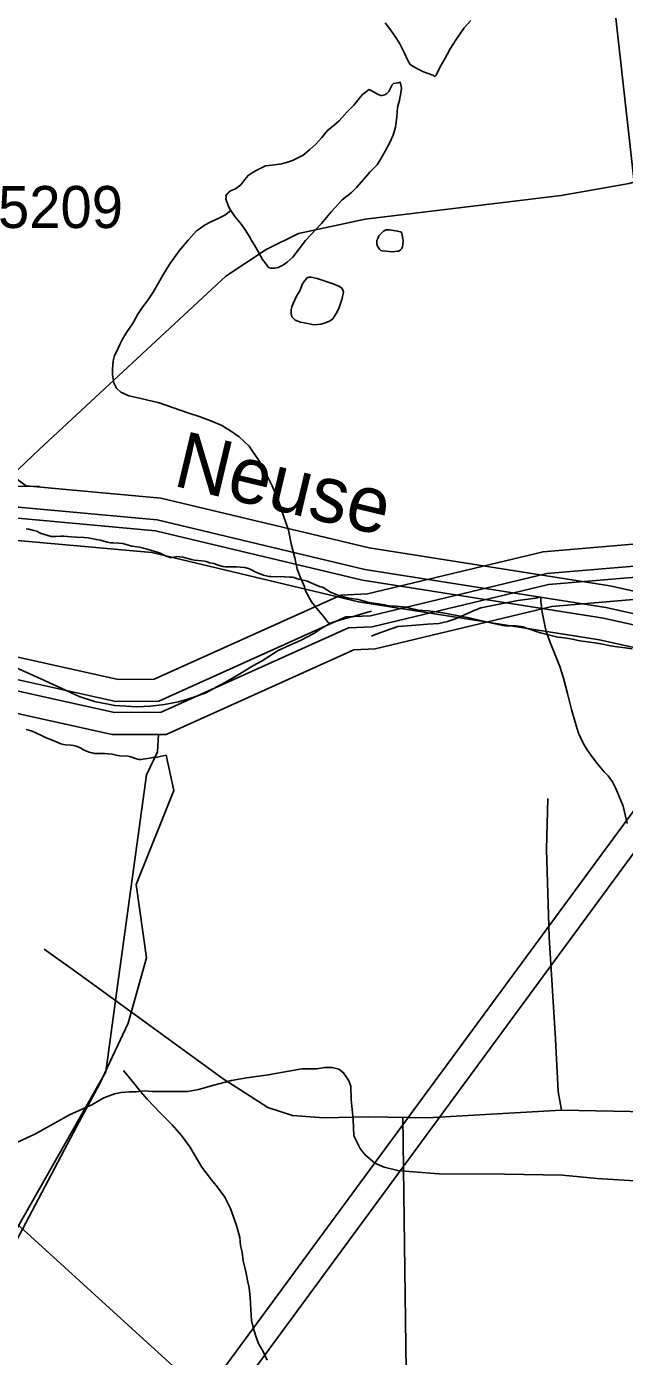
# Model space of a CAD drawing. Extents: x 2169602 to 2449496, y 721995 to 810662.
# Drawn here: x 2387685 to 2389464, y 781870 to 785825 of the extents above; entities that cross this region are included whole.
import ezdxf

# ---------------------------------------------------------------- set-up
doc = ezdxf.new("R2010")
doc.units = 0
doc.layers.add('Default', color=7, linetype='Continuous')

msp = doc.modelspace()

# ---------------------------------------------------------------- linework, layer by layer
at = {"layer": 'Default'}
for p, q in [((2387654.4, 784458.1), (2387723.4, 784457.2)), ((2388099.9, 783719.7), (2388077.2, 783719.6)), ((2389276.5, 782601.5), (2388876.5, 782578.7)), ((2387469.2, 782431.5), (2388322.2, 781658.7))]:
    msp.add_line(p, q, dxfattribs=at)
for points in [[(2388532, 794512), (2388524.3, 794386.7), (2388523.1, 794327.2), (2388520.7, 794229), (2388523.1, 794139.1), (2388525.5, 794016.6), (2389605.5, 784350.2), (2389578.3, 783610.7), (2382980.8, 774642.5), (2382114, 772097)], [(2388625.4, 794491.7), (2388616.4, 794288.1), (2388616.4, 794167), (2388617.8, 794076.8), (2389691.7, 784332), (2389662.7, 783599.5), (2383058, 774616.8), (2382114, 771837.6)], [(2393230.6, 788326.1), (2392891.6, 787980.5), (2392407.1, 787494.7), (2392252.3, 787329.2), (2392139.3, 787188.9), (2391757.3, 786638.1), (2391627.6, 786491.5), (2391472.7, 786363.8), (2391330.4, 786263.2), (2391088.7, 786146), (2390655.5, 785953.3), (2390481.8, 785869.5), (2390326.9, 785769), (2390070.6, 785609.8), (2389821.5, 785467.4), (2389645.7, 785408.8), (2389478.3, 785358.5), (2389275.3, 785322.9), (2388692.5, 785251.7), (2388493.7, 785209.8), (2388397.4, 785161.7), (2388278.1, 785082.1), (2387722.5, 784566.9), (2387577.7, 784429.9)], [(2388064.3, 783883.6), (2387957, 783883.1), (2387528.5, 783978), (2387044.6, 784132.3), (2386404.5, 784274.5), (2385688, 784387.5), (2385068.4, 784535.3), (2384667.8, 784571.8), (2384595.2, 784624), (2384498.9, 784826.9), (2384477.1, 784950.3), (2384480.2, 785996.6)], [(2388085.6, 783785.3), (2387946.4, 783784.7), (2387502.8, 783882.9), (2387018.9, 784037.1), (2386386.1, 784177.7), (2385668.9, 784290.9), (2385052.4, 784437.9), (2384632.1, 784476.2), (2384517.2, 784558.9), (2384404.3, 784796.6), (2384378.6, 784941.8), (2384381.7, 785960.6)], [(2388078.5, 783818), (2387949.9, 783817.5), (2387511.4, 783914.6), (2387027.5, 784068.8), (2386392.2, 784210), (2385675.3, 784323.1), (2385057.8, 784470.3), (2384644, 784508), (2384543.2, 784580.6), (2384435.8, 784806.7), (2384411.4, 784944.6), (2384414.5, 785972.6)], [(2388077.2, 783719.6), (2387939.4, 783719), (2387485.7, 783819.5), (2387001.8, 783973.7), (2386373.9, 784113.2), (2385656.2, 784226.5), (2385041.8, 784373), (2384608.3, 784412.5), (2384465.1, 784515.5), (2384341.2, 784776.5), (2384313, 784936.1), (2384316, 785936.7)], [(2391080.1, 783770.8), (2390972.8, 783770.3), (2390544.3, 783865.2), (2390060.4, 784019.4), (2389420.3, 784161.6), (2388703.9, 784274.7), (2388084.2, 784422.4), (2387683.6, 784458.9), (2387611, 784511.2), (2387514.7, 784714), (2387492.9, 784837.5), (2387496.1, 785883.8)], [(2391093, 783606.8), (2390955.2, 783606.2), (2390501.6, 783706.6), (2390017.6, 783860.9), (2389389.7, 784000.4), (2388672, 784113.6), (2388057.6, 784260.1), (2387624.1, 784299.6), (2387480.9, 784402.7), (2387357, 784663.7), (2387328.8, 784823.3), (2387331.8, 785823.8)], [(2391101.5, 783672.4), (2390962.2, 783671.8), (2390518.7, 783770.1), (2390034.7, 783924.3), (2389401.9, 784064.9), (2388684.7, 784178.1), (2388068.3, 784325.1), (2387647.9, 784363.3), (2387533, 784446.1), (2387420.1, 784683.8), (2387394.5, 784829), (2387397.5, 785847.8)], [(2391094.3, 783705.2), (2390965.8, 783704.7), (2390527.2, 783801.8), (2390043.3, 783956), (2389408.1, 784097.2), (2388691.1, 784210.3), (2388073.6, 784357.5), (2387659.8, 784395.2), (2387559, 784467.8), (2387451.6, 784693.9), (2387427.3, 784831.8), (2387430.4, 785859.8)], [(2389007.1, 785843), (2388987.2, 785820.8), (2388963.6, 785786.7), (2388945.3, 785758.6), (2388929.8, 785728.5), (2388916, 785704.7), (2388903.9, 785680.5), (2388899.8, 785676.7), (2388894.1, 785680.4), (2388866, 785690.3), (2388845.9, 785700.2), (2388825.8, 785712.2), (2388818, 785726), (2388809.8, 785745.9), (2388795.9, 785773.9), (2388785.6, 785789.7), (2388767.4, 785815.6), (2388751.4, 785835.9)], [(2388704.2, 785637.3), (2388684.5, 785623.3), (2388674.9, 785611.3), (2388658.7, 785591.4), (2388638.8, 785571.3), (2388614.8, 785544.9), (2388600.9, 785532.8), (2388579.3, 785515.1), (2388563.1, 785494.8), (2388545.3, 785474.8), (2388527.9, 785458.8), (2388507.8, 785442.7), (2388491.6, 785434.6), (2388475.8, 785426.5), (2388457.7, 785420.7), (2388443.4, 785416.4), (2388415.9, 785412.4), (2388395.6, 785410.2), (2388381.9, 785404.2), (2388365.7, 785396.1), (2388355.8, 785390.3), (2388343.7, 785382.3), (2388333.7, 785370.1), (2388322.2, 785354), (2388306.2, 785342.2), (2388291.8, 785335.8), (2388284.1, 785330.1), (2388278.1, 785322.1), (2388278.3, 785318), (2388278.1, 785312), (2388286.5, 785288), (2388292.5, 785277.8)], [(2388705.8, 785391.7), (2388727.8, 785413.5), (2388739.5, 785433.6), (2388751.4, 785453.8), (2388765.1, 785478), (2388775.2, 785502), (2388782.9, 785526), (2388786.6, 785555.9), (2388788.9, 785584), (2388794.6, 785605.8), (2388798.7, 785627.9), (2388800.6, 785641.8), (2388798.3, 785651.9), (2388796.3, 785659.9), (2388790.5, 785657.9), (2388776.6, 785656), (2388772.5, 785651.7), (2388762.8, 785631.7), (2388756.7, 785625.7), (2388750.5, 785621.8), (2388742.5, 785619.8), (2388738.7, 785619.5), (2388728.6, 785623.5), (2388718.6, 785629.5), (2388704.2, 785637.3)], [(2388292.5, 785277.8), (2388304.4, 785260.1), (2388324.4, 785236), (2388334.7, 785220.2), (2388348.8, 785198.3), (2388354.4, 785188.1), (2388362.8, 785174.2), (2388374.7, 785154.2), (2388386.8, 785132.5), (2388397.2, 785118.3), (2388404.8, 785108.6), (2388411.4, 785106.4), (2388423.3, 785106.6), (2388432.9, 785108.4), (2388449.1, 785116.5), (2388460.6, 785124.5), (2388476.6, 785138.7), (2388514.7, 785189), (2388562.1, 785239), (2388592.5, 785274.9), (2388624, 785309.1), (2388651.9, 785331.3), (2388667.9, 785347.5), (2388687.6, 785369.7), (2388705.8, 785391.7)], [(2388292.5, 785277.8), (2388274.4, 785263.9), (2388254.5, 785253.9), (2388232.8, 785243.8), (2388214.5, 785234), (2388202.6, 785225.6), (2388190.5, 785217.7), (2388165.1, 785189.5), (2388138.9, 785157.4), (2388111.4, 785119.4), (2388089.3, 785083.4), (2388061.6, 785035.2), (2388045.8, 785011.2), (2388027.7, 784987.2), (2388015.8, 784969.2), (2388000.1, 784941.1), (2387982, 784915), (2387970.3, 784894.9), (2387962.1, 784879.1), (2387954.3, 784861.2), (2387946.5, 784847), (2387942.6, 784831), (2387940.4, 784804.9), (2387940.8, 784789), (2387944.7, 784764.9), (2387952.7, 784749.1), (2387964.8, 784737.1), (2387988.6, 784727), (2388021, 784719.3), (2388079, 784705.3), (2388164.9, 784675.6), (2388200.8, 784664.1), (2388232.8, 784651.9), (2388265.4, 784638.1), (2388291.2, 784622.1), (2388317.1, 784604.3), (2388347.4, 784576.6), (2388375.5, 784534.7), (2388393.3, 784502.8), (2388415.7, 784458.8), (2388435.8, 784410.8), (2388450.1, 784366.8), (2388464.3, 784326.9), (2388472.5, 784286.7), (2388482.5, 784245.1), (2388490.3, 784211), (2388500.6, 784183.1), (2388511, 784161.3), (2388514.5, 784147), (2388532.8, 784113.4), (2388547.1, 784095.3), (2388559, 784081.4), (2388569.3, 784069.3), (2388581.4, 784053.2), (2388587.1, 784049.6)], [(2388789.2, 785156.6), (2388773, 785154.5), (2388755.2, 785156.5), (2388742.7, 785158.3), (2388739, 785158.5), (2388734.9, 785162.4), (2388728.9, 785172.2), (2388726.9, 785178.2), (2388726.9, 785188.3), (2388731.2, 785196.2), (2388733, 785202.4), (2388738.8, 785208.4), (2388746.8, 785216.5), (2388754.8, 785220.6), (2388764.4, 785220.3), (2388776.5, 785218.5), (2388788.6, 785216.7), (2388796.6, 785214.7), (2388800.7, 785212.9), (2388802.8, 785204.8), (2388804.8, 785194.8), (2388805.2, 785186.6), (2388804.8, 785176.5), (2388803, 785170.7), (2388801.1, 785164.5), (2388797, 785160.7), (2388792.9, 785156.8), (2388789.2, 785156.6)], [(2388595.9, 784955.8), (2388605.7, 784971.8), (2388613.7, 784986), (2388617.8, 784997.9), (2388623.7, 785016.1), (2388625.4, 785026), (2388627.4, 785035.8), (2388623.5, 785045.7), (2388615.7, 785051.8), (2388597.5, 785059.8), (2388573.3, 785067.5), (2388549.5, 785075.6), (2388531.5, 785079.5), (2388525.5, 785079.6), (2388519.2, 785077.3), (2388513.2, 785069.3), (2388505.6, 785059.5), (2388497.6, 785039.2), (2388487.8, 785023.3), (2388477.7, 785001.3), (2388473.9, 784991.3), (2388472, 784983.1), (2388471.8, 784971.4), (2388474.1, 784961.3), (2388483.9, 784951.3), (2388499.7, 784945.2), (2388522, 784941.4), (2388539.7, 784937.5), (2388560.2, 784939.7), (2388573.9, 784943.7), (2388587.7, 784949.8), (2388595.9, 784955.8)], [(2388699.1, 784137.5), (2389222, 784262.8), (2389848.7, 784315.8), (2390294.9, 784402.9), (2390632.5, 784389), (2390987.7, 784266.6), (2391333.9, 784035.8), (2391838.1, 783646.9)], [(2388813.5, 784098.1), (2388805, 784099.2), (2388784.7, 784100.7), (2388763.7, 784102.1), (2388749.7, 784104.6), (2388732.2, 784108.2), (2388711.5, 784110.6), (2388703.2, 784112.2), (2388696.7, 784113.8), (2388679.2, 784119), (2388672, 784120.5), (2388643.5, 784124.9), (2388621, 784130.7), (2388615.7, 784132.2), (2388606, 784135.9), (2388587.5, 784144), (2388578.2, 784149.6), (2388569.7, 784155.4), (2388565, 784157.4), (2388558.5, 784158.6), (2388528.5, 784171.2), (2388520.2, 784175.1), (2388513.2, 784177.2), (2388494.5, 784181.2), (2388487.5, 784183.6), (2388481.2, 784186), (2388475.2, 784186.9), (2388468, 784187.6), (2388452.2, 784188.2), (2388411.5, 784189.2), (2388406.7, 784189.4), (2388402.2, 784189.9), (2388390, 784193.2), (2388373.7, 784199), (2388365.2, 784202.7), (2388355.7, 784207.8), (2388349.7, 784211.4), (2388345.2, 784213), (2388333.7, 784215.6), (2388321.2, 784217.3), (2388309.7, 784217.8), (2388277.5, 784217.6), (2388269.5, 784219.2), (2388255.2, 784223.1), (2388246.5, 784226.2), (2388242.7, 784227.9), (2388229.2, 784229.5), (2388224.7, 784231.7), (2388219.5, 784233.7), (2388214.7, 784234.9), (2388205.2, 784236.1), (2388184, 784238.2), (2388175, 784239.8), (2388150, 784246.6), (2388141.2, 784247.9), (2388132.2, 784248.4), (2388128.2, 784248.2), (2388122, 784246.5), (2388117.2, 784246), (2388111.7, 784246.2), (2388105.7, 784247.3), (2388100, 784249.3), (2388080, 784259.2), (2388066, 784263.4), (2388053.2, 784267.2), (2388033, 784273.5), (2388021.2, 784276.1), (2387997.7, 784279.9), (2387970.7, 784287.2), (2387959.7, 784288.4), (2387941, 784289.1), (2387938.5, 784288.9), (2387935.2, 784289.1), (2387924.5, 784291.7), (2387904.5, 784297.1), (2387892.2, 784299.7), (2387868, 784304.1), (2387856.5, 784305.4), (2387833.5, 784306.5), (2387817.2, 784307.4), (2387795.2, 784308.9), (2387786.2, 784309.1), (2387772.2, 784308.5), (2387760, 784307.9), (2387757.5, 784308.4), (2387741.7, 784313.2), (2387731, 784315.7), (2387723.2, 784318.9), (2387714.7, 784323.6), (2387706, 784326.2), (2387691.5, 784329.6), (2387683, 784330.9)], [(2388813.5, 784098.1), (2388805, 784099.2), (2388784.7, 784100.7), (2388763.7, 784102.1), (2388749.7, 784104.6), (2388732.2, 784108.2), (2388711.5, 784110.6), (2388703.2, 784112.2), (2388696.7, 784113.8), (2388679.2, 784119), (2388672, 784120.5), (2388643.5, 784124.9), (2388621, 784130.7), (2388615.7, 784132.2), (2388606, 784135.9), (2388587.5, 784144), (2388578.2, 784149.6), (2388569.7, 784155.4), (2388565, 784157.4), (2388558.5, 784158.6), (2388528.5, 784171.2), (2388520.2, 784175.1), (2388513.2, 784177.2), (2388494.5, 784181.2), (2388487.5, 784183.6), (2388481.2, 784186), (2388475.2, 784186.9), (2388468, 784187.6), (2388452.2, 784188.2), (2388411.5, 784189.2), (2388406.7, 784189.4), (2388402.2, 784189.9), (2388390, 784193.2), (2388373.7, 784199), (2388365.2, 784202.7), (2388355.7, 784207.8), (2388349.7, 784211.4), (2388345.2, 784213), (2388333.7, 784215.6), (2388321.2, 784217.3), (2388309.7, 784217.8), (2388277.5, 784217.6), (2388269.5, 784219.2), (2388255.2, 784223.1), (2388246.5, 784226.2), (2388242.7, 784227.9), (2388229.2, 784229.5), (2388224.7, 784231.7), (2388219.5, 784233.7), (2388214.7, 784234.9), (2388205.2, 784236.1), (2388184, 784238.2), (2388175, 784239.8), (2388150, 784246.6), (2388141.2, 784247.9), (2388132.2, 784248.4), (2388128.2, 784248.2), (2388122, 784246.5), (2388117.2, 784246), (2388111.7, 784246.2), (2388105.7, 784247.3), (2388100, 784249.3), (2388080, 784259.2), (2388066, 784263.4), (2388053.2, 784267.2), (2388033, 784273.5), (2388021.2, 784276.1), (2387997.7, 784279.9), (2387970.7, 784287.2), (2387959.7, 784288.4), (2387941, 784289.1), (2387938.5, 784288.9), (2387935.2, 784289.1), (2387924.5, 784291.7), (2387904.5, 784297.1), (2387892.2, 784299.7), (2387868, 784304.1), (2387856.5, 784305.4), (2387833.5, 784306.5), (2387817.2, 784307.4), (2387795.2, 784308.9), (2387786.2, 784309.1), (2387772.2, 784308.5), (2387760, 784307.9), (2387757.5, 784308.4), (2387741.7, 784313.2), (2387731, 784315.7), (2387723.2, 784318.9), (2387714.7, 784323.6), (2387706, 784326.2), (2387691.5, 784329.6), (2387683, 784330.9)], [(2388708.3, 784072.3), (2389232.5, 784197.8), (2389857.8, 784250.7), (2390299.9, 784337), (2390620.2, 784323.8), (2390958.3, 784207.3), (2391295.6, 783982.5), (2391798, 783595)], [(2388712.9, 784039.6), (2389237.7, 784165.4), (2389862.4, 784218.2), (2390302.4, 784304.1), (2390614.1, 784291.2), (2390943.6, 784177.7), (2391276.4, 783955.8), (2391609.5, 783698.9)], [(2388722.1, 783974.4), (2389248.2, 784100.4), (2389871.4, 784153.1), (2390307.4, 784238.2), (2390601.8, 784226.1), (2390914.3, 784118.4), (2391238.2, 783902.4), (2391569.5, 783646.9)], [(2388064.3, 783883.6), (2388619.6, 784134), (2388699.1, 784137.5)], [(2388711.4, 784012.1), (2388725.5, 784018.1), (2388749.5, 784026.2), (2388789.3, 784040.5), (2388817.2, 784042.7), (2388843.2, 784044.9), (2388877.5, 784047), (2388911.5, 784049.2), (2388937.6, 784055.4), (2388960.9, 784063.6), (2389009.3, 784085.5), (2389037, 784095.9), (2389086.6, 784106.3), (2389146.9, 784118.2), (2389200.6, 784124.7), (2389215, 784128.6)], [(2389472.3, 783454.4), (2389460.2, 783506.2), (2389448.3, 783534.4), (2389437.9, 783558.2), (2389428, 783578), (2389415.7, 783596.1), (2389403.6, 783608.1), (2389383.3, 783631.8), (2389369.4, 783649.8), (2389353.4, 783673.6), (2389340.9, 783693.8), (2389327.2, 783723.5), (2389316.9, 783755.5), (2389306.6, 783793.5), (2389294.1, 783841.2), (2389282.2, 783887.2), (2389271.8, 783921.2), (2389255.4, 783961.1), (2389243.3, 783992.9), (2389231.2, 784025.2), (2389223.2, 784062.9), (2389219.3, 784082.9), (2389216.6, 784100.8), (2389214.8, 784114.9), (2389215, 784128.6)], [(2388587.1, 784049.6), (2388603.5, 784055.6), (2388629.6, 784063.4), (2388653.4, 784069.5), (2388689.2, 784080), (2388711, 784086)], [(2389486.7, 783974.2), (2389458.7, 783977.8), (2389442, 783979.6), (2389422.7, 783982.7), (2389393.2, 783988.6), (2389376.2, 783991.7), (2389331, 783998.2), (2389313.7, 784001.9), (2389303.7, 784003.7), (2389284.2, 784006.3), (2389275.2, 784007.4), (2389265.5, 784009.2), (2389214.5, 784021.2), (2389201.2, 784025.6), (2389188.5, 784030.2), (2389171, 784035.9), (2389167.5, 784037.6), (2389163, 784039.2), (2389156.2, 784040.6), (2389148.5, 784041.6), (2389140.2, 784042.2), (2389131.5, 784042.3), (2389116.2, 784042), (2389108, 784042.6), (2389101, 784043.6), (2389084.2, 784047.2), (2389035, 784058.8), (2389002, 784066.2), (2388923.5, 784080.7), (2388896, 784085.1), (2388879.5, 784087), (2388849.2, 784089.4), (2388841.7, 784090.6), (2388828.5, 784093.6), (2388813.5, 784098.1)], [(2389486.7, 783974.2), (2389458.7, 783977.8), (2389442, 783979.6), (2389422.7, 783982.7), (2389393.2, 783988.6), (2389376.2, 783991.7), (2389331, 783998.2), (2389313.7, 784001.9), (2389303.7, 784003.7), (2389284.2, 784006.3), (2389275.2, 784007.4), (2389265.5, 784009.2), (2389214.5, 784021.2), (2389201.2, 784025.6), (2389188.5, 784030.2), (2389171, 784035.9), (2389167.5, 784037.6), (2389163, 784039.2), (2389156.2, 784040.6), (2389148.5, 784041.6), (2389140.2, 784042.2), (2389131.5, 784042.3), (2389116.2, 784042), (2389108, 784042.6), (2389101, 784043.6), (2389084.2, 784047.2), (2389035, 784058.8), (2389002, 784066.2), (2388923.5, 784080.7), (2388896, 784085.1), (2388879.5, 784087), (2388849.2, 784089.4), (2388841.7, 784090.6), (2388828.5, 784093.6), (2388813.5, 784098.1)], [(2387656.4, 783916.2), (2387748.9, 783874.6), (2387840.9, 783832.7), (2387886.9, 783817.2), (2387946.9, 783805.3), (2388013, 783801.4), (2388053, 783803.8), (2388094.8, 783808.1), (2388137, 783816.3), (2388170.5, 783826.2), (2388216.6, 783842.3), (2388276.3, 783874.7), (2388314.4, 783896.9), (2388360.3, 783924.9), (2388386, 783938.8), (2388433.5, 783969), (2388467.8, 783985.3), (2388499.8, 783999.1), (2388539.8, 784019.4), (2388563.1, 784035.4), (2388587.1, 784049.6)], [(2388078.5, 783818), (2388635.1, 784069), (2388708.3, 784072.3)], [(2388085.6, 783785.3), (2388642.9, 784036.5), (2388712.9, 784039.6)], [(2388099.9, 783719.7), (2388658.4, 783971.5), (2388722.1, 783974.4)], [(2387482.2, 781889.3), (2387834.7, 782554.3), (2387901.2, 782679.5), (2387987.4, 782860.6), (2388041.9, 783055), (2388011.2, 783272.8), (2388122.7, 783553), (2388099.7, 783657.4), (2388073.7, 783651.4), (2388060.2, 783650.4), (2388050.9, 783649.3), (2388031.2, 783645.6), (2388025.2, 783645.1), (2388019.2, 783645.3), (2388011.4, 783646.9), (2387991.4, 783653.6), (2387985.7, 783654.5), (2387962.4, 783655.9), (2387951.2, 783658.1), (2387938.9, 783660.8), (2387927.2, 783662.2), (2387917.9, 783662.6), (2387899.2, 783662.3), (2387892.2, 783662.6), (2387885.9, 783663.2), (2387879.9, 783664.3), (2387873.9, 783666), (2387862.9, 783669.9), (2387854.4, 783673.8), (2387846.4, 783678.4), (2387839.7, 783681.4), (2387832.2, 783684.2), (2387824.4, 783686.1), (2387816.9, 783687.2), (2387801.9, 783688.4), (2387794.2, 783689.8), (2387786.9, 783691.9), (2387779.7, 783694.6), (2387763.7, 783701), (2387743.2, 783709.4), (2387726.9, 783717.3), (2387714.2, 783723.4), (2387701.2, 783728.9), (2387690.9, 783732.2), (2387683.4, 783734.6)], [(2387482.2, 781889.3), (2387834.7, 782554.3), (2387901.2, 782679.5), (2387987.4, 782860.6), (2388041.9, 783055), (2388011.2, 783272.8), (2388122.7, 783553), (2388099.7, 783657.4), (2388073.7, 783651.4), (2388060.2, 783650.4), (2388050.9, 783649.3), (2388031.2, 783645.6), (2388025.2, 783645.1), (2388019.2, 783645.3), (2388011.4, 783646.9), (2387991.4, 783653.6), (2387985.7, 783654.5), (2387962.4, 783655.9), (2387951.2, 783658.1), (2387938.9, 783660.8), (2387927.2, 783662.2), (2387917.9, 783662.6), (2387899.2, 783662.3), (2387892.2, 783662.6), (2387885.9, 783663.2), (2387879.9, 783664.3), (2387873.9, 783666), (2387862.9, 783669.9), (2387854.4, 783673.8), (2387846.4, 783678.4), (2387839.7, 783681.4), (2387832.2, 783684.2), (2387824.4, 783686.1), (2387816.9, 783687.2), (2387801.9, 783688.4), (2387794.2, 783689.8), (2387786.9, 783691.9), (2387779.7, 783694.6), (2387763.7, 783701), (2387743.2, 783709.4), (2387726.9, 783717.3), (2387714.2, 783723.4), (2387701.2, 783728.9), (2387690.9, 783732.2), (2387683.4, 783734.6)], [(2388064.2, 783646.9), (2388074.1, 783667.3), (2388077.2, 783719.6)], [(2387955.1, 782971.7), (2388041.1, 783599.1), (2388064.2, 783646.9)], [(2389276.5, 782601.5), (2389266.8, 782657.9), (2389259.1, 782813.5), (2389239.6, 783116.9), (2389231.8, 783377.6), (2389235.7, 783529.3)], [(2387963.9, 782917.6), (2387830.7, 783014.3), (2387737.4, 783080.4)], [(2386411.1, 780968.7), (2386611, 781036.8), (2386743.1, 781319.6), (2386825.1, 781603.3), (2386916.1, 781755.6), (2387032, 781871.3), (2387498.1, 781973.3), (2387920.1, 782715.9), (2387955.1, 782971.7)], [(2388876.5, 782578.7), (2388701.5, 782582.6), (2388569.3, 782578.7), (2388476, 782586.4), (2388402.2, 782609.8), (2388270, 782695.4), (2387963.9, 782917.6)], [(2388401.1, 781858.1), (2388388.8, 781883.9), (2388374.9, 781907.9), (2388366.7, 781929.8), (2388358.7, 781955.8), (2388354.4, 781975.9), (2388352.5, 782007.9), (2388350.3, 782045.5), (2388346.6, 782073.7), (2388342.1, 782095.4), (2388338, 782117.5), (2388333.9, 782133.5), (2388329.6, 782153.7), (2388325.9, 782179.4), (2388321.6, 782199.5), (2388319.5, 782223.4), (2388309.5, 782259.3), (2388291.4, 782309.1), (2388275, 782343.3), (2388252.7, 782373), (2388234.6, 782395.2), (2388206.5, 782432.7), (2388170.7, 782492.9), (2388146.1, 782526.6), (2388117.8, 782558.5), (2388098.3, 782578.5), (2388082.1, 782594.3), (2388043.7, 782634.2), (2388023.8, 782657.9), (2388011.7, 782671.9), (2387973.4, 782719.8)], [(2388322.2, 782695.1), (2388340.1, 782698.3), (2388404, 782706.6), (2388504, 782725), (2388548, 782725.1), (2388571.9, 782729.2), (2388593.9, 782729.3), (2388614, 782723.5), (2388628, 782713.4), (2388644.1, 782689.5), (2388650.1, 782673.6), (2388650.3, 782633.6), (2388656.5, 782573.7), (2388658.7, 782525.6), (2388668.9, 782505.8), (2388678.9, 782485.8), (2388692.9, 782467.9), (2388721, 782444), (2388749.2, 782432.2), (2388789.2, 782422.4), (2388835.1, 782418.4), (2388911.2, 782412.9), (2389107.1, 782411.7), (2389279.1, 782408.4), (2389383, 782398.9), (2389495.1, 782391.4)], [(2387469.2, 782431.5), (2387507.4, 782446.7), (2387573.4, 782467), (2387643.1, 782499.4), (2387710.9, 782531.6), (2387812.7, 782587.9), (2387878.5, 782618.3), (2387914.5, 782638.4), (2387946.3, 782650.6), (2387966.4, 782654.5), (2387990.5, 782656.7), (2388010.5, 782656.8), (2388034.3, 782659), (2388058.5, 782657.1), (2388116.3, 782657.3), (2388164.3, 782657.5), (2388196.4, 782663.6), (2388242.2, 782675.9), (2388294.1, 782690), (2388322.2, 782695.1)], [(2389105.6, 780454.6), (2389062.9, 780606.3), (2388996.8, 780793), (2388938.5, 780991.3), (2388891.8, 781127.5), (2388849.1, 781259.7), (2388829.6, 781360.9), (2388818, 781524.2), (2388804.4, 782580.3)], [(2390767.4, 782591.8), (2390551.7, 782605.4), (2390295.1, 782609.3), (2389890.8, 782589.9), (2389276.5, 782601.5)]]:
    msp.add_lwpolyline(points, dxfattribs=at)

# ---------------------------------------------------------------- texts
msp.add_text('5209', height=125, dxfattribs=at).set_placement((2387599.7, 785225.7))
msp.add_text('Neuse', height=167.32, rotation=346.5884, dxfattribs=at).set_placement((2388116.6, 784460.2))

doc.saveas('drawing.dxf')
